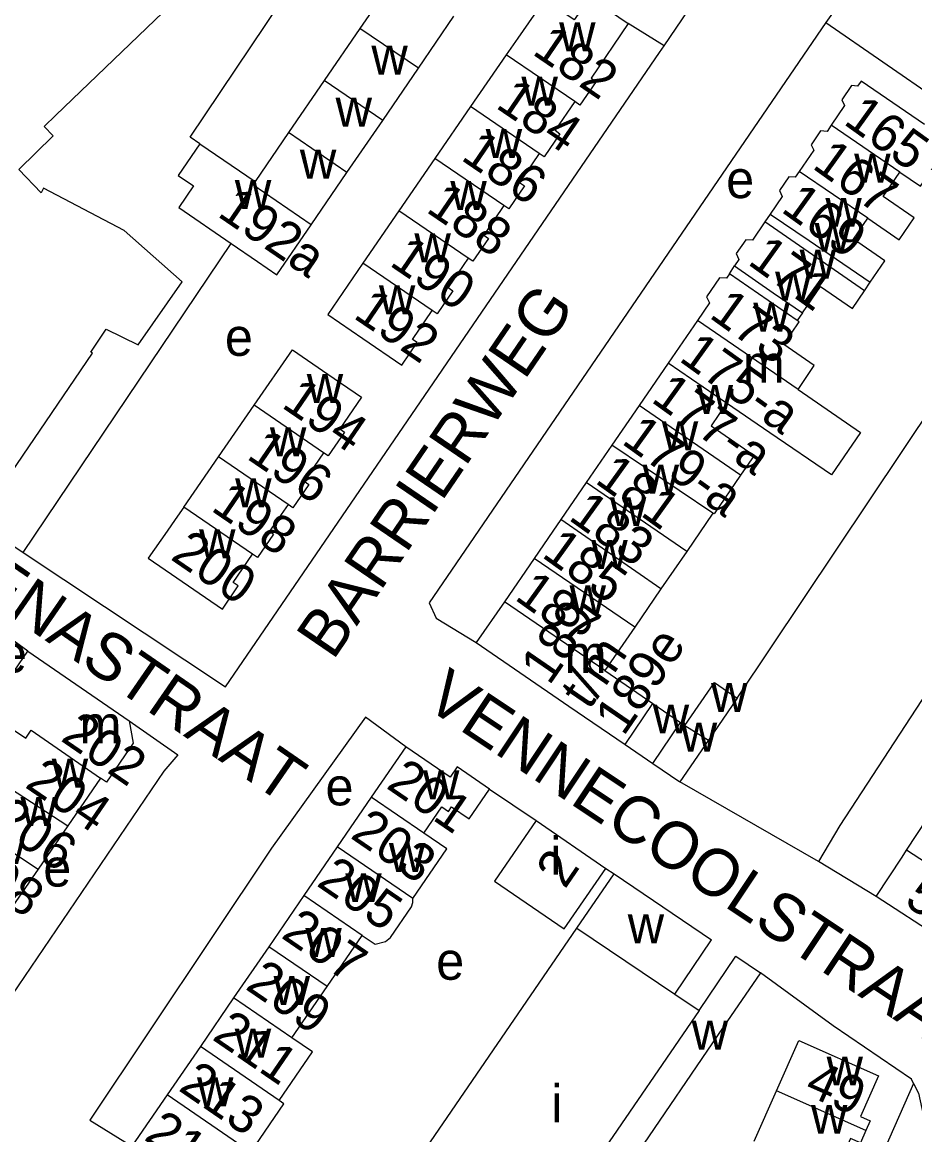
# Model space of a CAD drawing. Extents: x 159294 to 161936, y 384538 to 386517.
# Drawn here: x 160107.9 to 160202.6, y 385435.9 to 385554 of the extents above; entities that cross this region are included whole.
import ezdxf

# ---------------------------------------------------------------- set-up
doc = ezdxf.new("R2010")
doc.units = 0
for name, color, linetype in [('BLT_Basislijn', 7, 'Continuous'), ('BLT_Bebouwing', 7, 'Continuous'), ('BLT_Centroide', 7, 'Continuous'), ('BLT_Huisnummer', 7, 'Continuous'), ('BLT_Huisnummer_ tussenligend', 7, 'Continuous'), ('BLT_Huisnummer_reeks', 7, 'Continuous'), ('BLT_Huisnummer_zonder_bebouwing', 7, 'Continuous'), ('BLT_Onderdoorgang_en_onderverdeling', 7, 'Continuous'), ('BLT_Onderverdeling_panden', 7, 'Continuous'), ('BLT_Straatnaam', 7, 'Continuous')]:
    doc.layers.add(name, color=color, linetype=linetype)

msp = doc.modelspace()

# ---------------------------------------------------------------- linework, layer by layer
at = {"layer": 'BLT_Basislijn'}
for p, q in [((160198.17, 385561.15), (160193.16, 385554)), ((160175.99, 385551.51), (160178.54, 385555.27)), ((160175.99, 385551.51), (160172.18, 385553.89)), ((160193.16, 385554), (160205.3, 385545.6)), ((160107.95, 385497.72), (160130.03, 385530.55)), ((160183.74, 385482.26), (160204.83, 385513.8)), ((160157.46, 385472.61), (160162.39, 385469.27)), ((160192.38, 385464.92), (160177.65, 385473.38)), ((160198.51, 385461.21), (160192.38, 385464.92)), ((160169.79, 385464.2), (160170.68, 385463.63)), ((160202.46, 385441.36), (160180.93, 385392.51))]:
    msp.add_line(p, q, dxfattribs=at)
for points in [[(160126.71, 385541.13), (160125.67, 385541.82), (160148.19, 385575.38)], [(160193.16, 385554), (160151.03, 385492.38), (160151.79, 385490.78), (160156.05, 385488.17)], [(160107.95, 385497.72), (160129.44, 385483.46), (160175.51, 385550.8), (160175.99, 385551.51)], [(160054.4, 385546.4), (160058.62, 385539.32), (160060.52, 385537.63), (160062.44, 385537.51), (160070.14, 385542.14), (160078.49, 385534.5), (160086.63, 385526.36), (160086.63, 385525.81), (160080.64, 385517.14), (160080.82, 385515.96), (160107.95, 385497.72)], [(160212.59, 385496.2), (160194.65, 385468.77), (160192.38, 385464.92)], [(160119.19, 385479.88), (160124.37, 385476.26), (160122.89, 385474.53), (160097.97, 385437.88)], [(160148.58, 385477.12), (160144.27, 385480.27), (160134.3, 385466.36), (160115.03, 385437.49), (160119.5, 385434.72)], [(160202.46, 385441.36), (160202.24, 385441.83), (160193.93, 385447.49), (160186.2, 385453.13)], [(160202.46, 385441.36), (160203, 385440.33), (160203.93, 385435.95), (160195.7, 385414.98), (160189.15, 385395.09), (160188.4, 385393.51), (160185.94, 385391.47), (160181.74, 385391.95), (160180.93, 385392.51)]]:
    msp.add_lwpolyline(points, dxfattribs=at)
at = {"layer": 'BLT_Bebouwing'}
for p, q in [((160168.09, 385556.68), (160172.18, 385553.89)), ((160159.23, 385550.56), (160155.45, 385545.06)), ((160155.45, 385545.06), (160151.66, 385539.55)), ((160126.71, 385541.13), (160132.57, 385537.11)), ((160151.66, 385539.55), (160147.84, 385534)), ((160124.46, 385534.36), (160130.03, 385530.55)), ((160147.84, 385534), (160144.01, 385528.43)), ((160187.24, 385533.66), (160186.69, 385532.82)), ((160182.91, 385527.3), (160183.45, 385528.16)), ((160197.27, 385525.5), (160197.84, 385526.42)), ((160179.52, 385522.37), (160176.42, 385517.84)), ((160190.67, 385523.16), (160190.11, 385522.37)), ((160176.42, 385517.84), (160173.32, 385513.33)), ((160128.68, 385507.88), (160132.48, 385513.36)), ((160173.32, 385513.33), (160170.43, 385509.12)), ((160170.43, 385509.12), (160167.71, 385505.16)), ((160124.99, 385502.55), (160128.68, 385507.88)), ((160167.71, 385505.16), (160165.02, 385501.23)), ((160181.17, 385501.92), (160178.38, 385497.85)), ((160178.38, 385497.85), (160175.65, 385493.87)), ((160162.19, 385497.11), (160159.03, 385492.51)), ((160175.65, 385493.87), (160172.86, 385489.79)), ((160159.03, 385492.51), (160156.05, 385488.17)), ((160108.43, 385487.26), (160106.62, 385488.62)), ((160156.05, 385488.17), (160165.87, 385481.43)), ((160108.43, 385487.26), (160119.19, 385479.88)), ((160165.87, 385481.43), (160171.84, 385477.35)), ((160171.84, 385477.35), (160174.79, 385475.34)), ((160148.58, 385477.12), (160144.9, 385471.76)), ((160174.79, 385475.34), (160177.65, 385473.38)), ((160116.17, 385473.79), (160112.68, 385468.71)), ((160144.9, 385471.76), (160141.29, 385466.49)), ((160201.71, 385466.12), (160204.92, 385471.03)), ((160162.39, 385469.27), (160169.79, 385464.2)), ((160112.68, 385468.71), (160109.55, 385464.13)), ((160141.29, 385466.49), (160137.75, 385461.33)), ((160109.55, 385464.13), (160106.16, 385459.19)), ((160166.73, 385457.87), (160170.68, 385463.63)), ((160170.68, 385463.63), (160181.03, 385456.63)), ((160137.75, 385461.33), (160134.02, 385455.89)), ((160206.2, 385456.2), (160198.51, 385461.21)), ((160141.8, 385421.52), (160166.73, 385457.87)), ((160177.11, 385450.85), (160181.03, 385456.63)), ((160134.02, 385455.89), (160130.29, 385450.45)), ((160179.7, 385449.1), (160183.61, 385454.88)), ((160183.61, 385454.88), (160186.2, 385453.13)), ((160186.2, 385453.13), (160182.26, 385447.36)), ((160130.29, 385450.45), (160126.77, 385445.31)), ((160177.11, 385450.85), (160179.7, 385449.1)), ((160182.26, 385447.36), (160157.04, 385410.4)), ((160126.77, 385445.31), (160123.24, 385440.16)), ((160123.24, 385440.16), (160119.5, 385434.72)), ((160185.55, 385435.25), (160187.92, 385440.59))]:
    msp.add_line(p, q, dxfattribs=at)
for points in [[(160107.47, 385538.39), (160111.14, 385541.96), (160110.18, 385542.95), (160111.4, 385544.14), (160128.92, 385561.01), (160123.6, 385566.47), (160124.24, 385567.09), (160122.26, 385569.12), (160123.73, 385570.55), (160120.24, 385574.14), (160117.63, 385576.82), (160116.23, 385575.46), (160114.27, 385577.47), (160113.67, 385576.89), (160108.33, 385582.37), (160079.37, 385554.22)], [(160147.49, 385558.91), (160143.7, 385553.37)], [(160168.09, 385556.68), (160166.45, 385554.27), (160163.27, 385556.44), (160160.44, 385552.32), (160159.23, 385550.56)], [(160149.9, 385549.13), (160153.68, 385554.67)], [(160143.7, 385553.37), (160139.91, 385547.83)], [(160172.18, 385553.89), (160168.23, 385548.1), (160168.76, 385547.74), (160167.05, 385545.23), (160166.49, 385545.61)], [(160146.11, 385543.6), (160149.9, 385549.13)], [(160139.91, 385547.83), (160136.12, 385542.3)], [(160203.64, 385543.17), (160196.89, 385547.78), (160196.52, 385547.24), (160195.87, 385547.29), (160194.84, 385545.79), (160195.14, 385545.17), (160193.72, 385543.09)], [(160166.49, 385545.61), (160164.41, 385542.55), (160164.93, 385542.18), (160163.26, 385539.73), (160162.72, 385540.1)], [(160142.31, 385538.06), (160146.11, 385543.6)], [(160136.12, 385542.3), (160132.57, 385537.11)], [(160193.72, 385543.09), (160193.28, 385542.44), (160192.6, 385542.49), (160191.59, 385541.02), (160191.87, 385540.45), (160190.33, 385538.19)], [(160126.71, 385541.13), (160124.4, 385537.75), (160126.03, 385536.64), (160124.46, 385534.36)], [(160162.72, 385540.1), (160160.62, 385537.02), (160161.18, 385536.64), (160159.51, 385534.2), (160158.98, 385534.56)], [(160201.01, 385538.11), (160203.21, 385536.61), (160205.99, 385540.67), (160210.07, 385537.89), (160209.06, 385536.41), (160212.01, 385534.39), (160212.27, 385534.78), (160215.09, 385538.91)], [(160098.27, 385529.63), (160097.29, 385528.7), (160098.83, 385526.7), (160100.78, 385525.07), (160102, 385526.32), (160104.42, 385524.26), (160096.72, 385512.95), (160106.67, 385506.18), (160115.29, 385518.9), (160115.12, 385519.01), (160116.76, 385521.43), (160120.16, 385519.77), (160124.81, 385526.46), (160118.68, 385531.91), (160110.12, 385536.42), (160109.86, 385535.93), (160107.47, 385538.39)], [(160138.52, 385532.52), (160142.31, 385538.06)], [(160190.33, 385538.19), (160189.9, 385537.57), (160189.22, 385537.62), (160188.22, 385536.16), (160188.52, 385535.53), (160187.24, 385533.66)], [(160197.61, 385533.22), (160200.94, 385530.94), (160202.53, 385533.27), (160199.24, 385535.52), (160201.01, 385538.11)], [(160158.98, 385534.56), (160156.85, 385531.42), (160157.34, 385531.08), (160155.69, 385528.66), (160155.2, 385528.99)], [(160186.69, 385532.82), (160185.36, 385530.89), (160184.66, 385530.94), (160183.64, 385529.46), (160183.93, 385528.85), (160183.45, 385528.16)], [(160197.84, 385526.42), (160199.41, 385528.71), (160196.08, 385530.98), (160197.61, 385533.22)], [(160130.03, 385530.55), (160132.83, 385528.64), (160134.89, 385527.22), (160138.52, 385532.52)], [(160144.01, 385528.43), (160140.28, 385523), (160144.02, 385520.45), (160148.15, 385517.63), (160149.77, 385520.01), (160149.29, 385520.34), (160151.38, 385523.41)], [(160155.2, 385528.99), (160153.06, 385525.86), (160153.56, 385525.51), (160151.89, 385523.06), (160151.38, 385523.41)], [(160182.91, 385527.3), (160182.6, 385526.84), (160181.88, 385526.9), (160180.5, 385524.89), (160180.81, 385524.25), (160179.52, 385522.37)], [(160190.67, 385523.16), (160192.6, 385525.96), (160195.99, 385523.65), (160197.27, 385525.5)], [(160190.2, 385515.05), (160191.93, 385517.58), (160188.68, 385519.8), (160190.33, 385522.22), (160190.11, 385522.37)], [(160132.48, 385513.36), (160136.54, 385519.23), (160140.28, 385516.67), (160143.87, 385514.22), (160141.57, 385510.85), (160142.06, 385510.52), (160140.34, 385507.99), (160139.84, 385508.33)], [(160190.2, 385515.05), (160196.84, 385510.46), (160193.76, 385505.96), (160187.21, 385510.45), (160182.62, 385513.59)], [(160182.62, 385513.59), (160180.97, 385511.17), (160185.54, 385508.04), (160184.1, 385505.94)], [(160139.84, 385508.33), (160137.77, 385505.3), (160138.27, 385504.95), (160136.58, 385502.49), (160136.08, 385502.82)], [(160184.1, 385505.94), (160181.29, 385501.84), (160181.17, 385501.92)], [(160124.99, 385502.55), (160124.08, 385501.23), (160123.22, 385500), (160121.23, 385497.12), (160129.09, 385491.73), (160130.77, 385494.18), (160130.23, 385494.55), (160132.3, 385497.56)], [(160136.08, 385502.82), (160134.08, 385500), (160134.53, 385499.69), (160132.82, 385497.2), (160132.3, 385497.56)], [(160165.02, 385501.23), (160164.18, 385500), (160162.19, 385497.11)], [(160171.2, 385496.98), (160171.2, 385496.98)], [(160172.86, 385489.79), (160169.7, 385485.19)], [(160169.7, 385485.19), (160174.8, 385481.7)], [(160178.19, 385479.37), (160181.32, 385483.92), (160183.74, 385482.26)], [(160183.74, 385482.26), (160180.7, 385477.82)], [(160174.8, 385481.7), (160177.73, 385479.69)], [(160119.19, 385479.88), (160119.63, 385477.5), (160116.8, 385473.36), (160116.17, 385473.79)], [(160177.73, 385479.69), (160178.19, 385479.37)], [(160180.7, 385477.82), (160177.65, 385473.38)], [(160157.46, 385472.61), (160154.02, 385474.97), (160153.28, 385473.89), (160148.58, 385477.12)], [(160150.48, 385467.93), (160152.39, 385470.72), (160153.08, 385470.23), (160153.43, 385470.72), (160155.29, 385469.45), (160157.46, 385472.61)], [(160162.39, 385469.27), (160157.99, 385462.84), (160165.38, 385457.77), (160169.79, 385464.2)], [(160149.31, 385460.99), (160152.92, 385466.26), (160150.48, 385467.93)], [(160198.51, 385461.21), (160201.24, 385465.4), (160201.71, 385466.12)], [(160143.94, 385457.08), (160145.32, 385456.14), (160146.42, 385456.44), (160146.93, 385456.86), (160149.16, 385460.12), (160149.32, 385460.57), (160149.31, 385460.99)], [(160140.21, 385451.65), (160143.94, 385457.08)], [(160136.48, 385446.2), (160140.21, 385451.65)], [(160135.12, 385439.57), (160138.65, 385444.72), (160136.48, 385446.2)], [(160187.92, 385440.59), (160190.29, 385445.92), (160198.74, 385442.17), (160196.83, 385437.88), (160197.86, 385437.42), (160197.4, 385436.38)], [(160132.03, 385434.13), (160132.11, 385434.08), (160135.63, 385439.22), (160135.12, 385439.57)], [(160197.4, 385436.38), (160196.82, 385435.06), (160195.77, 385435.53), (160193.98, 385431.5)]]:
    msp.add_lwpolyline(points, dxfattribs=at)
at = {"layer": 'BLT_Onderdoorgang_en_onderverdeling'}
for points in [[(160197.27, 385525.5), (160190.81, 385529.97), (160186.69, 385532.82)], [(160187.24, 385533.66), (160191.37, 385530.84), (160197.84, 385526.42)], [(160183.45, 385528.16), (160187.56, 385525.31), (160190.67, 385523.16)], [(160190.11, 385522.37), (160187.04, 385524.47), (160182.91, 385527.3)]]:
    msp.add_lwpolyline(points, dxfattribs=at)
at = {"layer": 'BLT_Onderverdeling_panden'}
for p, q in [((160149.9, 385549.13), (160143.7, 385553.37)), ((160166.49, 385545.61), (160159.23, 385550.56)), ((160146.11, 385543.6), (160139.91, 385547.83)), ((160162.72, 385540.1), (160155.45, 385545.06)), ((160142.31, 385538.06), (160136.12, 385542.3)), ((160201.01, 385538.11), (160193.72, 385543.09)), ((160158.98, 385534.56), (160151.66, 385539.55)), ((160197.61, 385533.22), (160190.33, 385538.19)), ((160155.2, 385528.99), (160147.84, 385534)), ((160151.38, 385523.41), (160144.01, 385528.43)), ((160190.2, 385515.05), (160179.52, 385522.37)), ((160182.62, 385513.59), (160176.42, 385517.84)), ((160139.84, 385508.33), (160132.48, 385513.36)), ((160184.1, 385505.94), (160173.32, 385513.33)), ((160181.17, 385501.92), (160170.43, 385509.12)), ((160136.08, 385502.82), (160128.68, 385507.88)), ((160178.38, 385497.85), (160167.71, 385505.16)), ((160132.3, 385497.56), (160124.99, 385502.55)), ((160175.65, 385493.87), (160165.02, 385501.23)), ((160172.86, 385489.79), (160162.19, 385497.11)), ((160169.7, 385485.19), (160159.03, 385492.51)), ((160105.53, 385483.03), (160108.43, 385487.26)), ((160171.84, 385477.35), (160174.8, 385481.7)), ((160174.79, 385475.34), (160177.73, 385479.69)), ((160178.19, 385479.37), (160180.7, 385477.82)), ((160105.8, 385473.22), (160112.68, 385468.71)), ((160150.48, 385467.93), (160144.9, 385471.76)), ((160102.66, 385468.65), (160109.55, 385464.13)), ((160149.31, 385460.99), (160141.29, 385466.49)), ((160210.34, 385460.49), (160201.71, 385466.12)), ((160143.94, 385457.08), (160137.75, 385461.33)), ((160166.73, 385457.87), (160177.11, 385450.85)), ((160140.21, 385451.65), (160134.02, 385455.89)), ((160136.48, 385446.2), (160130.29, 385450.45)), ((160179.7, 385449.1), (160154.7, 385412.72)), ((160135.12, 385439.57), (160126.77, 385445.31)), ((160132.03, 385434.13), (160123.24, 385440.16)), ((160197.4, 385436.38), (160187.92, 385440.59))]:
    msp.add_line(p, q, dxfattribs=at)
for points in [[(160138.52, 385532.52), (160132.33, 385536.76), (160132.57, 385537.11)], [(160105.82, 385477.3), (160106.93, 385478.92), (160108.22, 385478.04), (160108.78, 385478.86), (160116.17, 385473.79)]]:
    msp.add_lwpolyline(points, dxfattribs=at)

# ---------------------------------------------------------------- texts
at = {"layer": 'BLT_Centroide'}
for s, p in [('w', (160164.84, 385550.94)), ('w', (160144.91, 385548.47)), ('w', (160160.84, 385545.16)), ('w', (160141.11, 385542.94)), ('w', (160157.05, 385539.62)), ('w', (160137.32, 385537.41)), ('w', (160196.16, 385537)), ('e', (160182.57, 385535.35)), ('w', (160130.42, 385534.19)), ('w', (160153.29, 385534.09)), ('w', (160193.1, 385532.31)), ('w', (160149.48, 385528.53)), ('w', (160191.95, 385529.65)), ('w', (160190.37, 385526.81)), ('w', (160187.77, 385524.46)), ('w', (160145.71, 385523.03)), ('w', (160185.45, 385521.19)), ('e', (160129.36, 385518.61)), ('m', (160184.34, 385515.75)), ('w', (160138.05, 385513.62)), ('w', (160179.44, 385512.45)), ('w', (160175.74, 385508.59)), ('w', (160134.14, 385507.94)), ('w', (160173.7, 385503.97)), ('w', (160130.45, 385502.53)), ('w', (160170.23, 385500.53)), ('w', (160126.62, 385497.12)), ('w', (160168.25, 385495.98)), ('w', (160165.95, 385491.16)), ('e', (160105.38, 385484.99)), ('m', (160165.42, 385484.94)), ('w', (160180.97, 385480.81)), ('w', (160174.78, 385478.52)), ('m', (160113.93, 385477.47)), ('w', (160177.75, 385476.59)), ('w', (160110.98, 385472.78)), ('e', (160140.04, 385470.89)), ('w', (160150.38, 385471.53)), ('w', (160107.67, 385468.69)), ('w', (160104.34, 385464.66)), ('w', (160146.77, 385463.82)), ('i', (160163.89, 385463.53)), ('e', (160110.08, 385462.27)), ('w', (160142.14, 385460.62)), ('w', (160172.12, 385456.26)), ('w', (160137.9, 385454.81)), ('e', (160151.79, 385452.38)), ('w', (160134.53, 385449.7)), ('w', (160178.91, 385444.96)), ('w', (160130.41, 385444.11)), ('w', (160193.23, 385441.16)), ('w', (160126.4, 385438.94)), ('i', (160164, 385437.25)), ('w', (160191.57, 385436.03))]:
    msp.add_text(s, height=4, dxfattribs=at).set_placement(p)
at = {"layer": 'BLT_Huisnummer'}
for s, rotation, p in [('182', 325.719, (160161.86, 385550.7)), ('165', 324.2812, (160194.9, 385543.3)), ('186', 325.7221, (160154.29, 385539.49)), ('169', 324.2812, (160188.27, 385533.99)), ('192a', 325.6013, (160128.44, 385533.51)), ('171', 324.2812, (160184.73, 385528.42)), ('192', 325.7187, (160142.87, 385522.71)), ('173', 324.2812, (160180.65, 385522.75)), ('194', 325.6719, (160135.25, 385513.22)), ('181', 324.2812, (160168.52, 385505.21)), ('200', 325.5612, (160123.47, 385497.08)), ('185', 324.2812, (160162.87, 385497.34)), ('202', 325.5659, (160111.81, 385477.83)), ('201', 325.5574, (160146.36, 385472.81)), ('206', 325.5659, (160104.42, 385468.76)), ('2', 55.5586, (160165.45, 385461.92)), ('205', 325.5574, (160138.97, 385462.44)), ('209', 325.5574, (160131.41, 385451.47)), ('215', 325.5574, (160120.65, 385435.48))]:
    msp.add_text(s, height=4, rotation=rotation, dxfattribs=at).set_placement(p)
at = {"layer": 'BLT_Huisnummer_ tussenligend'}
for s, rotation, p in [('184', 325.719, (160157.98, 385545.02)), ('167', 324.2812, (160191.58, 385538.61)), ('188', 325.7221, (160150.59, 385533.97)), ('190', 325.7221, (160146.71, 385528.28)), ('196', 325.6719, (160131.54, 385507.78)), ('198', 325.6719, (160127.76, 385502.26)), ('183', 324.2812, (160165.72, 385501.29)), ('187', 324.2812, (160159.99, 385492.82)), ('204', 325.5659, (160108.01, 385472.89)), ('203', 325.5574, (160142.56, 385467.51)), ('208', 325.5659, (160100.96, 385463.89)), ('207', 325.5574, (160135.21, 385456.92)), ('211', 325.5574, (160127.89, 385446.11)), ('213', 325.5574, (160124.31, 385440.71))]:
    msp.add_text(s, height=4, rotation=rotation, dxfattribs=at).set_placement(p)
at = {"layer": 'BLT_Huisnummer_reeks'}
for s, rotation, p in [('175-a', 324.2812, (160177.44, 385518.15)), ('179-a', 324.2812, (160171.35, 385509.37)), ('189', 55.4629, (160163.79, 385483.52)), ('189e', 55.5599, (160171.68, 385478.14)), ('t/m', 55.5587, (160168.02, 385480.92)), ('51', 326.8846, (160201.35, 385460.4)), ('49', 336.03, (160190.74, 385440.29))]:
    msp.add_text(s, height=4, rotation=rotation, dxfattribs=at).set_placement(p)
at = {"layer": 'BLT_Huisnummer_zonder_bebouwing'}
msp.add_text('177-a', height=4, rotation=324.2812, dxfattribs=at).set_placement((160174.48, 385513.81))
at = {"layer": 'BLT_Straatnaam'}
for s, rotation, p in [('BARRIERWEG', 55.6678, (160140.83, 385486.18)), ('ST PHILOMENASTRAAT', 325.3895, (160072.89, 385514.19)), ('VENNECOOLSTRAAT', 326.3091, (160150.39, 385481.47))]:
    msp.add_text(s, height=5, rotation=rotation, dxfattribs=at).set_placement(p)

doc.saveas('drawing.dxf')
